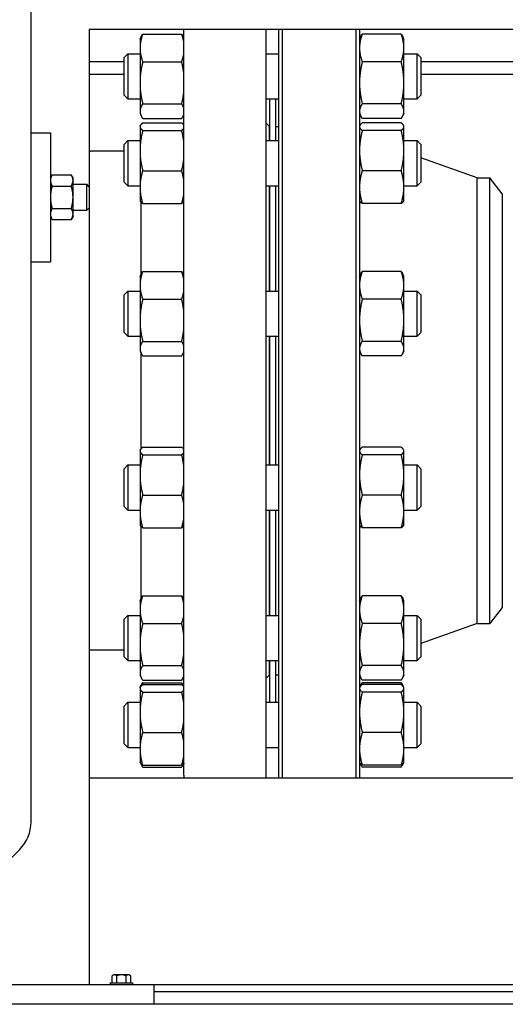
# Model space of a CAD drawing. Header units: inches. Extents: x 18 to 846, y -67 to 561.
# Tile 563 of 656: x 700.49 to 709.89, y 256.92 to 275.98. Entities that reach past the tile are written whole.
import ezdxf

# ---------------------------------------------------------------- set-up
doc = ezdxf.new("R2010")
doc.units = ezdxf.units.IN
doc.header["$LTSCALE"] = 24
doc.header["$MEASUREMENT"] = 0
doc.layers.add('Visible (ANSI)', color=7, linetype='Continuous', lineweight=30)

msp = doc.modelspace()

# ---------------------------------------------------------------- linework, layer by layer
at = {"layer": 'Visible (ANSI)'}
for p, q in [((700.7058, 260.44819), (700.7058, 294.54286)), ((701.8308, 275.79286), (701.8308, 272.74568)), ((760.8308, 275.79286), (701.8308, 275.79286)), ((702.8158, 275.60288), (702.83716, 275.64867)), ((702.86767, 275.70131), (703.62294, 275.70131)), ((703.6618, 275.63076), (703.65345, 275.64867)), ((703.6618, 261.35536), (703.6618, 275.79286)), ((705.2528, 275.79286), (705.2528, 261.29286)), ((705.5058, 261.29286), (705.5058, 275.79286)), ((705.5683, 275.79286), (705.5683, 261.29286)), ((707.0033, 261.29286), (707.0033, 275.79286)), ((707.0658, 275.79286), (707.0658, 261.29286)), ((707.0658, 275.60288), (707.08716, 275.64867)), ((707.87294, 275.70131), (707.11767, 275.70131)), ((707.9248, 275.60288), (707.90345, 275.64867)), ((702.8158, 275.60288), (702.8158, 275.43407)), ((707.9248, 275.43407), (707.9248, 275.60288)), ((702.5058, 275.24847), (702.57872, 275.32138)), ((702.57872, 275.32138), (702.57872, 274.44638)), ((702.57872, 275.32138), (702.8158, 275.32138)), ((702.8158, 275.43407), (702.8158, 274.75812)), ((705.2528, 275.32138), (705.5058, 275.32138)), ((707.9248, 274.75812), (707.9248, 275.43407)), ((707.9248, 275.32138), (708.18289, 275.32138)), ((708.18289, 274.44638), (708.18289, 275.32138)), ((708.2558, 275.24847), (708.18289, 275.32138)), ((701.8308, 275.16786), (702.5058, 275.16786)), ((702.5058, 274.5193), (702.5058, 275.24847)), ((702.86767, 275.16683), (703.62294, 275.16683)), ((707.87294, 275.16683), (707.11767, 275.16683)), ((708.2558, 275.24847), (708.2558, 274.5193)), ((708.2558, 275.16786), (716.6458, 275.16786)), ((702.5058, 274.91786), (701.8308, 274.91786)), ((716.6458, 274.91786), (708.2558, 274.91786)), ((702.8158, 274.75812), (702.8158, 274.20793)), ((707.9248, 274.20793), (707.9248, 274.75812)), ((702.5058, 274.5193), (702.57872, 274.44638)), ((708.2558, 274.5193), (708.18289, 274.44638)), ((702.57872, 274.44638), (702.8158, 274.44638)), ((702.86767, 274.3494), (703.62294, 274.3494)), ((705.2528, 274.44638), (705.5058, 274.44638)), ((705.3208, 274.44638), (705.3208, 273.63906)), ((705.4408, 274.44638), (705.4408, 273.63906)), ((707.87294, 274.3494), (707.11767, 274.3494)), ((707.9248, 274.44638), (708.18289, 274.44638)), ((702.8158, 274.20793), (702.8158, 274.16488)), ((702.8158, 274.16488), (702.83716, 274.1191)), ((703.6618, 274.137), (703.65345, 274.1191)), ((707.0658, 274.16488), (707.08716, 274.1191)), ((707.9248, 274.16488), (707.90345, 274.1191)), ((707.9248, 274.16488), (707.9248, 274.20793)), ((702.8158, 273.92056), (702.82105, 273.93182)), ((702.86767, 274.06645), (703.62294, 274.06645)), ((702.86767, 273.98208), (703.62294, 273.98208)), ((705.3158, 273.92036), (705.2528, 273.98336)), ((707.0658, 273.92056), (707.07105, 273.93182)), ((707.87294, 274.06645), (707.11767, 274.06645)), ((707.87294, 273.98208), (707.11767, 273.98208)), ((707.9248, 273.92056), (707.91955, 273.93182)), ((700.7058, 273.79286), (701.0808, 273.79286)), ((701.0808, 273.79286), (701.0808, 271.29286)), ((702.8158, 273.92056), (702.8158, 273.90947)), ((702.8158, 273.90947), (702.8158, 273.4466)), ((702.86767, 273.83686), (703.62294, 273.83686)), ((705.3158, 273.92036), (705.3158, 273.63906)), ((705.3208, 273.79536), (705.3158, 273.79536)), ((705.4458, 273.79536), (705.4408, 273.79536)), ((705.4458, 273.63906), (705.4458, 273.91536)), ((705.4458, 273.91536), (705.5058, 273.91536)), ((707.87294, 273.83686), (707.11767, 273.83686)), ((707.9248, 273.90947), (707.9248, 273.92056)), ((707.9248, 273.4466), (707.9248, 273.90947)), ((702.5058, 273.56614), (702.57872, 273.63906)), ((702.5058, 272.83698), (702.5058, 273.56614)), ((702.57872, 273.63906), (702.57872, 272.76406)), ((702.57872, 273.63906), (702.8158, 273.63906)), ((705.2528, 273.63906), (705.5058, 273.63906)), ((707.9248, 273.63906), (708.18289, 273.63906)), ((708.18289, 272.76406), (708.18289, 273.63906)), ((708.2558, 273.56614), (708.18289, 273.63906)), ((708.2558, 273.56614), (708.2558, 272.83698)), ((702.5058, 273.43718), (701.86329, 273.43718)), ((702.8158, 273.4466), (702.8158, 272.73869)), ((707.9248, 272.73869), (707.9248, 273.4466)), ((709.3458, 272.92036), (708.2558, 273.3076)), ((701.0808, 272.91786), (701.1143, 272.97588)), ((701.1143, 272.97588), (701.48531, 272.97588)), ((701.5188, 272.91786), (701.48531, 272.97588)), ((702.86767, 273.05634), (703.62294, 273.05634)), ((707.87294, 273.05634), (707.11767, 273.05634)), ((701.5188, 272.86762), (701.5188, 272.91786)), ((701.5188, 272.54286), (701.5188, 272.86762)), ((701.5188, 272.79286), (701.78503, 272.79286)), ((701.78503, 272.29286), (701.78503, 272.79286)), ((701.8308, 272.74568), (701.78503, 272.79286)), ((702.5058, 272.83698), (702.57872, 272.76406)), ((708.2558, 272.83698), (708.18289, 272.76406)), ((709.3458, 264.29036), (709.3458, 272.92036)), ((709.3458, 272.92036), (709.58601, 272.92036)), ((709.58601, 264.29036), (709.58601, 272.92036)), ((709.8258, 272.60786), (709.58601, 272.92036)), ((701.1143, 272.75937), (701.48531, 272.75937)), ((701.8308, 272.74568), (701.8308, 272.34005)), ((702.57872, 272.76406), (702.8158, 272.76406)), ((702.8158, 272.73869), (702.8158, 272.48256)), ((705.2528, 272.76406), (705.5058, 272.76406)), ((705.3158, 272.76406), (705.3158, 270.72519)), ((705.3208, 272.76406), (705.3208, 270.72519)), ((705.4408, 272.76406), (705.4408, 270.72519)), ((705.4458, 270.72519), (705.4458, 272.76406)), ((707.9248, 272.76406), (708.18289, 272.76406)), ((707.9248, 272.48256), (707.9248, 272.73869)), ((709.8258, 272.60786), (709.8258, 264.60286)), ((701.5188, 272.21811), (701.5188, 272.54286)), ((702.8158, 272.48256), (702.82105, 272.4713)), ((702.8348, 272.45071), (702.8348, 271.04743)), ((702.86767, 272.42103), (703.62294, 272.42103)), ((707.0658, 272.48256), (707.07105, 272.4713)), ((707.87294, 272.42103), (707.11767, 272.42103)), ((707.9248, 272.48256), (707.91955, 272.4713)), ((701.1143, 272.32636), (701.48531, 272.32636)), ((701.5188, 272.29286), (701.78503, 272.29286)), ((701.5188, 272.16786), (701.5188, 272.21811)), ((701.8308, 272.34005), (701.78503, 272.29286)), ((701.8308, 272.34005), (701.8308, 257.29286)), ((701.0808, 272.16786), (701.1143, 272.10985)), ((701.1143, 272.10985), (701.48531, 272.10985)), ((701.5188, 272.16786), (701.48531, 272.10985)), ((700.7058, 271.29286), (701.0808, 271.29286)), ((702.86767, 271.10512), (703.62294, 271.10512)), ((707.87294, 271.10512), (707.11767, 271.10512)), ((702.8158, 271.00669), (702.83716, 271.05247)), ((702.8158, 271.00669), (702.8158, 270.83788)), ((703.6618, 271.03457), (703.65345, 271.05247)), ((707.0658, 271.00669), (707.08716, 271.05247)), ((707.9248, 271.00669), (707.90345, 271.05247)), ((707.9248, 270.83788), (707.9248, 271.00669)), ((702.5058, 270.65227), (702.57872, 270.72519)), ((702.57872, 270.72519), (702.57872, 269.85019)), ((702.57872, 270.72519), (702.8158, 270.72519)), ((702.8158, 270.83788), (702.8158, 270.16192)), ((705.2528, 270.72519), (705.5058, 270.72519)), ((707.9248, 270.16192), (707.9248, 270.83788)), ((707.9248, 270.72519), (708.18289, 270.72519)), ((708.18289, 269.85019), (708.18289, 270.72519)), ((708.2558, 270.65227), (708.18289, 270.72519)), ((702.5058, 269.92311), (702.5058, 270.65227)), ((702.86767, 270.57064), (703.62294, 270.57064)), ((707.87294, 270.57064), (707.11767, 270.57064)), ((708.2558, 270.65227), (708.2558, 269.92311)), ((702.8158, 270.16192), (702.8158, 269.61173)), ((707.9248, 269.61173), (707.9248, 270.16192)), ((702.5058, 269.92311), (702.57872, 269.85019)), ((702.57872, 269.85019), (702.8158, 269.85019)), ((702.86767, 269.75321), (703.62294, 269.75321)), ((705.2528, 269.85019), (705.5058, 269.85019)), ((705.3158, 269.85019), (705.3158, 267.36054)), ((705.3208, 269.85019), (705.3208, 267.36054)), ((705.4408, 269.85019), (705.4408, 267.36054)), ((705.4458, 267.36054), (705.4458, 269.85019)), ((707.87294, 269.75321), (707.11767, 269.75321)), ((707.9248, 269.85019), (708.18289, 269.85019)), ((708.2558, 269.92311), (708.18289, 269.85019)), ((702.8158, 269.61173), (702.8158, 269.56869)), ((702.8158, 269.56869), (702.83716, 269.5229)), ((707.0658, 269.56869), (707.08716, 269.5229)), ((707.9248, 269.56869), (707.90345, 269.5229)), ((707.9248, 269.56869), (707.9248, 269.61173)), ((702.8348, 269.52794), (702.8348, 267.67389)), ((702.86767, 269.47026), (703.62294, 269.47026)), ((703.6618, 269.54081), (703.65345, 269.5229)), ((707.87294, 269.47026), (707.11767, 269.47026)), ((702.8158, 267.64204), (702.82105, 267.6533)), ((702.8158, 267.64204), (702.8158, 267.63096)), ((702.86767, 267.70357), (703.62294, 267.70357)), ((707.0658, 267.64204), (707.07105, 267.6533)), ((707.87294, 267.70357), (707.11767, 267.70357)), ((707.9248, 267.64204), (707.91955, 267.6533)), ((707.9248, 267.63096), (707.9248, 267.64204)), ((702.8158, 267.63096), (702.8158, 267.16808)), ((702.86767, 267.55835), (703.62294, 267.55835)), ((707.87294, 267.55835), (707.11767, 267.55835)), ((707.9248, 267.16808), (707.9248, 267.63096)), ((702.5058, 267.28762), (702.57872, 267.36054)), ((702.5058, 266.55846), (702.5058, 267.28762)), ((702.57872, 267.36054), (702.57872, 266.48554)), ((702.57872, 267.36054), (702.8158, 267.36054)), ((705.2528, 267.36054), (705.5058, 267.36054)), ((707.9248, 267.36054), (708.18289, 267.36054)), ((708.18289, 266.48554), (708.18289, 267.36054)), ((708.2558, 267.28762), (708.18289, 267.36054)), ((708.2558, 267.28762), (708.2558, 266.55846)), ((702.8158, 267.16808), (702.8158, 266.46017)), ((707.9248, 266.46017), (707.9248, 267.16808)), ((702.86767, 266.77782), (703.62294, 266.77782)), ((707.87294, 266.77782), (707.11767, 266.77782)), ((702.5058, 266.55846), (702.57872, 266.48554)), ((708.2558, 266.55846), (708.18289, 266.48554)), ((702.57872, 266.48554), (702.8158, 266.48554)), ((702.8158, 266.46017), (702.8158, 266.20404)), ((705.2528, 266.48554), (705.5058, 266.48554)), ((705.3158, 266.48554), (705.3158, 264.44667)), ((705.3208, 266.48554), (705.3208, 264.44667)), ((705.4408, 266.48554), (705.4408, 264.44667)), ((705.4458, 264.44667), (705.4458, 266.48554)), ((707.9248, 266.48554), (708.18289, 266.48554)), ((707.9248, 266.20404), (707.9248, 266.46017)), ((702.8158, 266.20404), (702.82105, 266.19278)), ((702.8348, 266.17219), (702.8348, 264.76892)), ((702.86767, 266.14252), (703.62294, 266.14252)), ((707.0658, 266.20404), (707.07105, 266.19278)), ((707.87294, 266.14252), (707.11767, 266.14252)), ((707.9248, 266.20404), (707.91955, 266.19278)), ((702.86767, 264.8266), (703.62294, 264.8266)), ((707.87294, 264.8266), (707.11767, 264.8266)), ((702.8158, 264.72817), (702.83716, 264.77396)), ((702.8158, 264.72817), (702.8158, 264.55936)), ((703.6618, 264.75605), (703.65345, 264.77396)), ((707.0658, 264.72817), (707.08716, 264.77396)), ((707.9248, 264.72817), (707.90345, 264.77396)), ((707.9248, 264.55936), (707.9248, 264.72817)), ((709.8258, 264.60286), (709.58601, 264.29036)), ((702.5058, 264.37375), (702.57872, 264.44667)), ((702.57872, 264.44667), (702.57872, 263.57167)), ((702.57872, 264.44667), (702.8158, 264.44667)), ((702.8158, 264.55936), (702.8158, 263.88341)), ((705.2528, 264.44667), (705.5058, 264.44667)), ((707.9248, 263.88341), (707.9248, 264.55936)), ((707.9248, 264.44667), (708.18289, 264.44667)), ((708.18289, 263.57167), (708.18289, 264.44667)), ((708.2558, 264.37375), (708.18289, 264.44667)), ((702.5058, 263.64459), (702.5058, 264.37375)), ((702.86767, 264.29212), (703.62294, 264.29212)), ((707.87294, 264.29212), (707.11767, 264.29212)), ((708.2558, 264.37375), (708.2558, 263.64459)), ((709.3458, 264.29036), (708.2558, 263.90313)), ((709.3458, 264.29036), (709.58601, 264.29036)), ((702.8158, 263.88341), (702.8158, 263.33322)), ((707.9248, 263.33322), (707.9248, 263.88341)), ((702.5058, 263.77355), (701.86329, 263.77355)), ((702.5058, 263.64459), (702.57872, 263.57167)), ((708.2558, 263.64459), (708.18289, 263.57167)), ((702.57872, 263.57167), (702.8158, 263.57167)), ((702.86767, 263.47469), (703.62294, 263.47469)), ((705.2528, 263.57167), (705.5058, 263.57167)), ((705.3158, 263.57167), (705.3158, 263.29036)), ((705.3208, 263.57167), (705.3208, 262.76435)), ((705.4408, 263.57167), (705.4408, 262.76435)), ((705.4458, 263.29536), (705.4458, 263.57167)), ((707.87294, 263.47469), (707.11767, 263.47469)), ((707.9248, 263.57167), (708.18289, 263.57167)), ((702.8158, 263.33322), (702.8158, 263.29017)), ((702.8158, 263.29017), (702.83716, 263.24438)), ((703.6618, 263.26229), (703.65345, 263.24438)), ((705.3158, 263.29036), (705.2528, 263.22736)), ((705.3208, 263.41536), (705.3158, 263.41536)), ((705.4458, 263.41536), (705.4408, 263.41536)), ((705.4458, 263.29536), (705.5058, 263.29536)), ((707.0658, 263.29017), (707.08716, 263.24438)), ((707.9248, 263.29017), (707.90345, 263.24438)), ((707.9248, 263.29017), (707.9248, 263.33322)), ((702.82105, 263.0571), (702.83716, 263.09163)), ((702.86767, 263.19174), (703.62294, 263.19174)), ((702.86767, 263.14428), (703.62294, 263.14428)), ((702.86767, 263.10737), (703.62294, 263.10737)), ((703.6618, 263.07373), (703.65345, 263.09163)), ((707.07105, 263.0571), (707.08716, 263.09163)), ((707.87294, 263.19174), (707.11767, 263.19174)), ((707.87294, 263.14428), (707.11767, 263.14428)), ((707.87294, 263.10737), (707.11767, 263.10737)), ((707.91955, 263.0571), (707.90345, 263.09163)), ((702.8158, 263.04585), (702.82105, 263.0571)), ((702.8158, 263.04585), (702.8158, 263.03476)), ((702.8158, 263.03476), (702.8158, 262.57189)), ((702.86767, 262.96215), (703.62294, 262.96215)), ((707.0658, 263.04585), (707.07105, 263.0571)), ((707.87294, 262.96215), (707.11767, 262.96215)), ((707.9248, 263.04585), (707.91955, 263.0571)), ((707.9248, 263.03476), (707.9248, 263.04585)), ((707.9248, 262.57189), (707.9248, 263.03476)), ((702.5058, 262.69143), (702.57872, 262.76435)), ((702.5058, 261.96226), (702.5058, 262.69143)), ((702.57872, 262.76435), (702.57872, 261.88935)), ((702.57872, 262.76435), (702.8158, 262.76435)), ((705.2528, 262.76435), (705.5058, 262.76435)), ((707.9248, 262.76435), (708.18289, 262.76435)), ((708.18289, 261.88935), (708.18289, 262.76435)), ((708.2558, 262.69143), (708.18289, 262.76435)), ((708.2558, 262.69143), (708.2558, 261.96226)), ((702.8158, 262.57189), (702.8158, 261.86397)), ((707.9248, 261.86397), (707.9248, 262.57189)), ((702.86767, 262.18163), (703.62294, 262.18163)), ((707.87294, 262.18163), (707.11767, 262.18163)), ((702.5058, 261.96226), (702.57872, 261.88935)), ((708.2558, 261.96226), (708.18289, 261.88935)), ((702.57872, 261.88935), (702.8158, 261.88935)), ((702.8158, 261.86397), (702.8158, 261.60785)), ((705.2528, 261.88935), (705.5058, 261.88935)), ((707.9248, 261.88935), (708.18289, 261.88935)), ((707.9248, 261.60785), (707.9248, 261.86397)), ((702.8158, 261.60785), (702.82105, 261.59659)), ((702.82105, 261.59659), (702.83716, 261.56206)), ((702.86767, 261.54632), (703.62294, 261.54632)), ((703.6618, 261.57997), (703.65345, 261.56206)), ((707.0658, 261.60785), (707.07105, 261.59659)), ((707.07105, 261.59659), (707.08716, 261.56206)), ((707.87294, 261.54632), (707.11767, 261.54632)), ((707.91955, 261.59659), (707.90345, 261.56206)), ((707.9248, 261.60785), (707.91955, 261.59659)), ((702.86767, 261.50942), (703.62294, 261.50942)), ((707.87294, 261.50942), (707.11767, 261.50942)), ((760.8308, 261.29286), (701.8308, 261.29286)), ((697.81564, 257.24737), (700.48613, 259.91786)), ((702.27567, 257.33186), (702.27567, 257.46764)), ((702.3207, 257.48686), (702.2998, 257.48686)), ((702.4558, 257.48686), (702.3207, 257.48686)), ((702.36574, 257.33186), (702.36574, 257.46764)), ((702.5909, 257.48686), (702.4558, 257.48686)), ((702.54587, 257.33186), (702.54587, 257.46764)), ((702.6118, 257.48686), (702.5909, 257.48686)), ((702.63594, 257.33186), (702.63594, 257.46764)), ((703.0808, 257.29286), (699.0808, 257.29286)), ((702.2398, 257.33186), (702.6718, 257.33186)), ((702.2398, 257.33186), (702.2398, 257.29286)), ((702.6718, 257.33186), (702.6718, 257.29286)), ((759.5808, 257.29286), (703.0808, 257.29286)), ((703.0808, 257.29286), (703.0808, 256.91786)), ((703.0808, 257.16786), (723.0808, 257.16786)), ((792.1433, 256.91786), (697.7058, 256.91786))]:
    msp.add_line(p, q, dxfattribs=at)
for centre, radius, start, end in [((703.1618, 273.9677), 0.5, 357.456316, 0), ((707.4408, 273.9951), 0.375, 180, 189.684596), ((701.86329, 276.74518), 3.308, 269.437367, 270), ((701.86329, 260.46555), 3.308, 90, 90.562633), ((703.1618, 263.24303), 0.5, 0, 2.123617), ((707.4408, 263.21563), 0.375, 170.315504, 180), ((703.9118, 261.35536), 0.25, 180, 194.477512), ((699.9558, 260.44819), 0.75, 315, 0), ((702.4558, 257.26625), 0.2702, 125.26439, 131.810315), ((702.4558, 257.26625), 0.22062, 90, 114.094843), ((702.4558, 257.26625), 0.22062, 65.905157, 90), ((702.4558, 257.26625), 0.2702, 48.189685, 54.73561)]:
    msp.add_arc(centre, radius, start, end, dxfattribs=at)
for centre, start_param, end_param in [((702.3207, 257.26625), 0, 0.42053434), ((702.3207, 257.26625), 5.86265097, 6.28318531), ((702.5909, 257.26625), 0, 0.42053434), ((702.5909, 257.26625), 5.86265097, 6.28318531)]:
    msp.add_ellipse(centre, major_axis=(0, 0.22062), ratio=0.5, start_param=start_param, end_param=end_param, dxfattribs=at)
for points, weights in [([(702.86767, 275.70131), (702.8158, 275.5581), (702.8158, 275.43407)], [1, 1.0379548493, 1]), ([(702.83716, 275.64867), (702.84893, 275.67391), (702.86767, 275.70131)], [1.01733426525, 1.01339325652, 1]), ([(703.62294, 275.70131), (703.64168, 275.67391), (703.65345, 275.64867)], [1, 1.01339325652, 1.01733426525]), ([(703.6618, 275.56422), (703.64908, 275.62914), (703.62294, 275.70131)], [1.01897523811, 1.01877372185, 1]), ([(707.11767, 275.70131), (707.0658, 275.5581), (707.0658, 275.43407)], [1, 1.0379548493, 1]), ([(707.08716, 275.64867), (707.09893, 275.67391), (707.11767, 275.70131)], [1.01733426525, 1.01339325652, 1]), ([(707.9248, 275.43407), (707.9248, 275.5581), (707.87294, 275.70131)], [1, 1.0379548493, 1]), ([(707.87294, 275.70131), (707.89168, 275.67391), (707.90345, 275.64867)], [1, 1.01339325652, 1.01733426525]), ([(702.8158, 275.43407), (702.8158, 275.31005), (702.86767, 275.16683)], [1, 1.0379548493, 1]), ([(703.62294, 275.16683), (703.64908, 275.23901), (703.6618, 275.30393)], [1, 1.01877372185, 1.01897523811]), ([(707.0658, 275.43407), (707.0658, 275.31005), (707.11767, 275.16683)], [1, 1.0379548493, 1]), ([(707.87294, 275.16683), (707.9248, 275.31005), (707.9248, 275.43407)], [1, 1.0379548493, 1]), ([(702.86767, 275.16683), (702.8158, 274.9478), (702.8158, 274.75812)], [1, 1.0379548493, 1]), ([(703.6618, 274.95716), (703.64908, 275.05645), (703.62294, 275.16683)], [1.01897523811, 1.01877372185, 1]), ([(707.11767, 275.16683), (707.0658, 274.9478), (707.0658, 274.75812)], [1, 1.0379548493, 1]), ([(707.9248, 274.75812), (707.9248, 274.9478), (707.87294, 275.16683)], [1, 1.0379548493, 1]), ([(702.8158, 274.75812), (702.8158, 274.56843), (702.86767, 274.3494)], [1, 1.0379548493, 1]), ([(707.0658, 274.75812), (707.0658, 274.56843), (707.11767, 274.3494)], [1, 1.0379548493, 1]), ([(707.87294, 274.3494), (707.9248, 274.56843), (707.9248, 274.75812)], [1, 1.0379548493, 1]), ([(703.62294, 274.3494), (703.64908, 274.45978), (703.6618, 274.55908)], [1, 1.01877372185, 1.01897523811]), ([(702.86767, 274.3494), (702.8158, 274.27359), (702.8158, 274.20793)], [1, 1.0379548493, 1]), ([(703.6618, 274.27682), (703.64908, 274.3112), (703.62294, 274.3494)], [1.01897523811, 1.01877372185, 1]), ([(707.11767, 274.3494), (707.0658, 274.27359), (707.0658, 274.20793)], [1, 1.0379548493, 1]), ([(707.9248, 274.20793), (707.9248, 274.27359), (707.87294, 274.3494)], [1, 1.0379548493, 1]), ([(702.8158, 274.20793), (702.8158, 274.14227), (702.86767, 274.06645)], [1, 1.0379548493, 1]), ([(703.62294, 274.06645), (703.64908, 274.10466), (703.6618, 274.13903)], [1, 1.01877372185, 1.01897523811]), ([(707.0658, 274.20793), (707.0658, 274.14227), (707.11767, 274.06645)], [1, 1.0379548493, 1]), ([(707.87294, 274.06645), (707.9248, 274.14227), (707.9248, 274.20793)], [1, 1.0379548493, 1]), ([(702.86767, 273.98208), (702.8158, 273.94317), (702.8158, 273.90947)], [1, 1.0379548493, 1]), ([(703.6618, 273.94483), (703.64908, 273.96247), (703.62294, 273.98208)], [1.01897523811, 1.01877372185, 1]), ([(707.11767, 273.98208), (707.0658, 273.94317), (707.0658, 273.90947)], [1, 1.0379548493, 1]), ([(707.9248, 273.90947), (707.9248, 273.94317), (707.87294, 273.98208)], [1, 1.0379548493, 1]), ([(702.8158, 273.90947), (702.8158, 273.87578), (702.86767, 273.83686)], [1, 1.0379548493, 1]), ([(702.86767, 273.83686), (702.8158, 273.62772), (702.8158, 273.4466)], [1, 1.0379548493, 1]), ([(703.62294, 273.83686), (703.64908, 273.85647), (703.6618, 273.87411)], [1, 1.01877372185, 1.01897523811]), ([(703.6618, 273.63665), (703.64908, 273.73147), (703.62294, 273.83686)], [1.01897523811, 1.01877372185, 1]), ([(707.0658, 273.90947), (707.0658, 273.87578), (707.11767, 273.83686)], [1, 1.0379548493, 1]), ([(707.11767, 273.83686), (707.0658, 273.62772), (707.0658, 273.4466)], [1, 1.0379548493, 1]), ([(707.87294, 273.83686), (707.9248, 273.87578), (707.9248, 273.90947)], [1, 1.0379548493, 1]), ([(707.9248, 273.4466), (707.9248, 273.62772), (707.87294, 273.83686)], [1, 1.0379548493, 1]), ([(702.8158, 273.4466), (702.8158, 273.26548), (702.86767, 273.05634)], [1, 1.0379548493, 1]), ([(707.0658, 273.4466), (707.0658, 273.26548), (707.11767, 273.05634)], [1, 1.0379548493, 1]), ([(707.87294, 273.05634), (707.9248, 273.26548), (707.9248, 273.4466)], [1, 1.0379548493, 1]), ([(703.62294, 273.05634), (703.64908, 273.16173), (703.6618, 273.25655)], [1, 1.01877372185, 1.01897523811]), ([(701.1143, 272.97588), (701.0808, 272.91786), (701.0808, 272.86762)], [1, 1.0379548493, 1]), ([(701.5188, 272.86762), (701.5188, 272.91786), (701.48531, 272.97588)], [1, 1.0379548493, 1]), ([(702.86767, 273.05634), (702.8158, 272.88611), (702.8158, 272.73869)], [1, 1.0379548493, 1]), ([(703.6618, 272.89338), (703.64908, 272.97055), (703.62294, 273.05634)], [1.01897523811, 1.01877372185, 1]), ([(707.11767, 273.05634), (707.0658, 272.88611), (707.0658, 272.73869)], [1, 1.0379548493, 1]), ([(707.9248, 272.73869), (707.9248, 272.88611), (707.87294, 273.05634)], [1, 1.0379548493, 1]), ([(701.0808, 272.86762), (701.0808, 272.81738), (701.1143, 272.75937)], [1, 1.0379548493, 1]), ([(701.48531, 272.75937), (701.5188, 272.81738), (701.5188, 272.86762)], [1, 1.0379548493, 1]), ([(701.1143, 272.75937), (701.0808, 272.64335), (701.0808, 272.54286)], [1, 1.0379548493, 1]), ([(701.5188, 272.54286), (701.5188, 272.64335), (701.48531, 272.75937)], [1, 1.0379548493, 1]), ([(702.8158, 272.73869), (702.8158, 272.59126), (702.86767, 272.42103)], [1, 1.0379548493, 1]), ([(707.0658, 272.73869), (707.0658, 272.59126), (707.11767, 272.42103)], [1, 1.0379548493, 1]), ([(707.87294, 272.42103), (707.9248, 272.59126), (707.9248, 272.73869)], [1, 1.0379548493, 1]), ([(701.0808, 272.54286), (701.0808, 272.44238), (701.1143, 272.32636)], [1, 1.0379548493, 1]), ([(701.48531, 272.32636), (701.5188, 272.44238), (701.5188, 272.54286)], [1, 1.0379548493, 1]), ([(702.86767, 272.42103), (702.83202, 272.44778), (702.82105, 272.4713)], [1, 1.02578038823, 1.01653872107]), ([(703.62294, 272.42103), (703.64908, 272.50682), (703.6618, 272.58399)], [1, 1.01877372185, 1.01897523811]), ([(703.6618, 272.45828), (703.64908, 272.44064), (703.62294, 272.42103)], [1.01897523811, 1.01877372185, 1]), ([(707.11767, 272.42103), (707.08202, 272.44778), (707.07105, 272.4713)], [1, 1.02578038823, 1.01653872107]), ([(707.91955, 272.4713), (707.90859, 272.44778), (707.87294, 272.42103)], [1.01653872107, 1.02578038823, 1]), ([(701.1143, 272.32636), (701.0808, 272.26835), (701.0808, 272.21811)], [1, 1.0379548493, 1]), ([(701.0808, 272.21811), (701.0808, 272.16786), (701.1143, 272.10985)], [1, 1.0379548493, 1]), ([(701.5188, 272.21811), (701.5188, 272.26835), (701.48531, 272.32636)], [1, 1.0379548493, 1]), ([(701.48531, 272.10985), (701.5188, 272.16786), (701.5188, 272.21811)], [1, 1.0379548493, 1]), ([(702.86767, 271.10512), (702.8158, 270.96191), (702.8158, 270.83788)], [1, 1.0379548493, 1]), ([(702.83716, 271.05247), (702.84893, 271.07772), (702.86767, 271.10512)], [1.01733426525, 1.01339325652, 1]), ([(703.62294, 271.10512), (703.64168, 271.07772), (703.65345, 271.05247)], [1, 1.01339325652, 1.01733426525]), ([(703.6618, 270.96802), (703.64908, 271.03295), (703.62294, 271.10512)], [1.01897523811, 1.01877372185, 1]), ([(707.11767, 271.10512), (707.0658, 270.96191), (707.0658, 270.83788)], [1, 1.0379548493, 1]), ([(707.08716, 271.05247), (707.09893, 271.07772), (707.11767, 271.10512)], [1.01733426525, 1.01339325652, 1]), ([(707.9248, 270.83788), (707.9248, 270.96191), (707.87294, 271.10512)], [1, 1.0379548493, 1]), ([(707.87294, 271.10512), (707.89168, 271.07772), (707.90345, 271.05247)], [1, 1.01339325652, 1.01733426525]), ([(702.8158, 270.83788), (702.8158, 270.71385), (702.86767, 270.57064)], [1, 1.0379548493, 1]), ([(703.62294, 270.57064), (703.64908, 270.64281), (703.6618, 270.70774)], [1, 1.01877372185, 1.01897523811]), ([(707.0658, 270.83788), (707.0658, 270.71385), (707.11767, 270.57064)], [1, 1.0379548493, 1]), ([(707.87294, 270.57064), (707.9248, 270.71385), (707.9248, 270.83788)], [1, 1.0379548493, 1]), ([(702.86767, 270.57064), (702.8158, 270.35161), (702.8158, 270.16192)], [1, 1.0379548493, 1]), ([(703.6618, 270.36096), (703.64908, 270.46026), (703.62294, 270.57064)], [1.01897523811, 1.01877372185, 1]), ([(707.11767, 270.57064), (707.0658, 270.35161), (707.0658, 270.16192)], [1, 1.0379548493, 1]), ([(707.9248, 270.16192), (707.9248, 270.35161), (707.87294, 270.57064)], [1, 1.0379548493, 1]), ([(702.8158, 270.16192), (702.8158, 269.97224), (702.86767, 269.75321)], [1, 1.0379548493, 1]), ([(707.0658, 270.16192), (707.0658, 269.97224), (707.11767, 269.75321)], [1, 1.0379548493, 1]), ([(707.87294, 269.75321), (707.9248, 269.97224), (707.9248, 270.16192)], [1, 1.0379548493, 1]), ([(703.62294, 269.75321), (703.64908, 269.86359), (703.6618, 269.96289)], [1, 1.01877372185, 1.01897523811]), ([(702.86767, 269.75321), (702.8158, 269.67739), (702.8158, 269.61173)], [1, 1.0379548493, 1]), ([(703.6618, 269.68063), (703.64908, 269.715), (703.62294, 269.75321)], [1.01897523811, 1.01877372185, 1]), ([(707.11767, 269.75321), (707.0658, 269.67739), (707.0658, 269.61173)], [1, 1.0379548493, 1]), ([(707.9248, 269.61173), (707.9248, 269.67739), (707.87294, 269.75321)], [1, 1.0379548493, 1]), ([(702.8158, 269.61173), (702.8158, 269.54607), (702.86767, 269.47026)], [1, 1.0379548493, 1]), ([(707.0658, 269.61173), (707.0658, 269.54607), (707.11767, 269.47026)], [1, 1.0379548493, 1]), ([(707.87294, 269.47026), (707.9248, 269.54607), (707.9248, 269.61173)], [1, 1.0379548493, 1]), ([(703.62294, 269.47026), (703.64908, 269.50847), (703.6618, 269.54284)], [1, 1.01877372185, 1.01897523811]), ([(702.86767, 267.70357), (702.8158, 267.66465), (702.8158, 267.63096)], [1, 1.0379548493, 1]), ([(703.6618, 267.66632), (703.64908, 267.68396), (703.62294, 267.70357)], [1.01897523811, 1.01877372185, 1]), ([(707.11767, 267.70357), (707.0658, 267.66465), (707.0658, 267.63096)], [1, 1.0379548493, 1]), ([(707.9248, 267.63096), (707.9248, 267.66465), (707.87294, 267.70357)], [1, 1.0379548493, 1]), ([(702.8158, 267.63096), (702.8158, 267.59726), (702.86767, 267.55835)], [1, 1.0379548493, 1]), ([(702.86767, 267.55835), (702.8158, 267.34921), (702.8158, 267.16808)], [1, 1.0379548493, 1]), ([(703.62294, 267.55835), (703.64908, 267.57796), (703.6618, 267.5956)], [1, 1.01877372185, 1.01897523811]), ([(703.6618, 267.35814), (703.64908, 267.45295), (703.62294, 267.55835)], [1.01897523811, 1.01877372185, 1]), ([(707.0658, 267.63096), (707.0658, 267.59726), (707.11767, 267.55835)], [1, 1.0379548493, 1]), ([(707.11767, 267.55835), (707.0658, 267.34921), (707.0658, 267.16808)], [1, 1.0379548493, 1]), ([(707.87294, 267.55835), (707.9248, 267.59726), (707.9248, 267.63096)], [1, 1.0379548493, 1]), ([(707.9248, 267.16808), (707.9248, 267.34921), (707.87294, 267.55835)], [1, 1.0379548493, 1]), ([(702.8158, 267.16808), (702.8158, 266.98696), (702.86767, 266.77782)], [1, 1.0379548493, 1]), ([(707.0658, 267.16808), (707.0658, 266.98696), (707.11767, 266.77782)], [1, 1.0379548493, 1]), ([(707.87294, 266.77782), (707.9248, 266.98696), (707.9248, 267.16808)], [1, 1.0379548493, 1]), ([(703.62294, 266.77782), (703.64908, 266.88322), (703.6618, 266.97803)], [1, 1.01877372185, 1.01897523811]), ([(702.86767, 266.77782), (702.8158, 266.60759), (702.8158, 266.46017)], [1, 1.0379548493, 1]), ([(703.6618, 266.61486), (703.64908, 266.69203), (703.62294, 266.77782)], [1.01897523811, 1.01877372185, 1]), ([(707.11767, 266.77782), (707.0658, 266.60759), (707.0658, 266.46017)], [1, 1.0379548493, 1]), ([(707.9248, 266.46017), (707.9248, 266.60759), (707.87294, 266.77782)], [1, 1.0379548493, 1]), ([(702.8158, 266.46017), (702.8158, 266.31275), (702.86767, 266.14252)], [1, 1.0379548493, 1]), ([(703.62294, 266.14252), (703.64908, 266.2283), (703.6618, 266.30548)], [1, 1.01877372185, 1.01897523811]), ([(707.0658, 266.46017), (707.0658, 266.31275), (707.11767, 266.14252)], [1, 1.0379548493, 1]), ([(707.87294, 266.14252), (707.9248, 266.31275), (707.9248, 266.46017)], [1, 1.0379548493, 1]), ([(702.86767, 266.14252), (702.83202, 266.16926), (702.82105, 266.19278)], [1, 1.02578038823, 1.01653872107]), ([(703.6618, 266.17977), (703.64908, 266.16212), (703.62294, 266.14252)], [1.01897523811, 1.01877372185, 1]), ([(707.11767, 266.14252), (707.08202, 266.16926), (707.07105, 266.19278)], [1, 1.02578038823, 1.01653872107]), ([(707.91955, 266.19278), (707.90859, 266.16926), (707.87294, 266.14252)], [1.01653872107, 1.02578038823, 1]), ([(702.86767, 264.8266), (702.8158, 264.68339), (702.8158, 264.55936)], [1, 1.0379548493, 1]), ([(702.83716, 264.77396), (702.84893, 264.7992), (702.86767, 264.8266)], [1.01733426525, 1.01339325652, 1]), ([(703.62294, 264.8266), (703.64168, 264.7992), (703.65345, 264.77396)], [1, 1.01339325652, 1.01733426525]), ([(703.6618, 264.6895), (703.64908, 264.75443), (703.62294, 264.8266)], [1.01897523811, 1.01877372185, 1]), ([(707.11767, 264.8266), (707.0658, 264.68339), (707.0658, 264.55936)], [1, 1.0379548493, 1]), ([(707.08716, 264.77396), (707.09893, 264.7992), (707.11767, 264.8266)], [1.01733426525, 1.01339325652, 1]), ([(707.9248, 264.55936), (707.9248, 264.68339), (707.87294, 264.8266)], [1, 1.0379548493, 1]), ([(707.87294, 264.8266), (707.89168, 264.7992), (707.90345, 264.77396)], [1, 1.01339325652, 1.01733426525]), ([(702.8158, 264.55936), (702.8158, 264.43534), (702.86767, 264.29212)], [1, 1.0379548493, 1]), ([(703.62294, 264.29212), (703.64908, 264.36429), (703.6618, 264.42922)], [1, 1.01877372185, 1.01897523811]), ([(707.0658, 264.55936), (707.0658, 264.43534), (707.11767, 264.29212)], [1, 1.0379548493, 1]), ([(707.87294, 264.29212), (707.9248, 264.43534), (707.9248, 264.55936)], [1, 1.0379548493, 1]), ([(702.86767, 264.29212), (702.8158, 264.07309), (702.8158, 263.88341)], [1, 1.0379548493, 1]), ([(703.6618, 264.08245), (703.64908, 264.18174), (703.62294, 264.29212)], [1.01897523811, 1.01877372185, 1]), ([(707.11767, 264.29212), (707.0658, 264.07309), (707.0658, 263.88341)], [1, 1.0379548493, 1]), ([(707.9248, 263.88341), (707.9248, 264.07309), (707.87294, 264.29212)], [1, 1.0379548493, 1]), ([(702.8158, 263.88341), (702.8158, 263.69372), (702.86767, 263.47469)], [1, 1.0379548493, 1]), ([(707.0658, 263.88341), (707.0658, 263.69372), (707.11767, 263.47469)], [1, 1.0379548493, 1]), ([(707.87294, 263.47469), (707.9248, 263.69372), (707.9248, 263.88341)], [1, 1.0379548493, 1]), ([(703.62294, 263.47469), (703.64908, 263.58507), (703.6618, 263.68437)], [1, 1.01877372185, 1.01897523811]), ([(702.86767, 263.47469), (702.8158, 263.39887), (702.8158, 263.33322)], [1, 1.0379548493, 1]), ([(703.6618, 263.40211), (703.64908, 263.43648), (703.62294, 263.47469)], [1.01897523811, 1.01877372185, 1]), ([(707.11767, 263.47469), (707.0658, 263.39887), (707.0658, 263.33322)], [1, 1.0379548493, 1]), ([(707.9248, 263.33322), (707.9248, 263.39887), (707.87294, 263.47469)], [1, 1.0379548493, 1]), ([(702.8158, 263.33322), (702.8158, 263.26756), (702.86767, 263.19174)], [1, 1.0379548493, 1]), ([(703.62294, 263.19174), (703.64908, 263.22995), (703.6618, 263.26432)], [1, 1.01877372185, 1.01897523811]), ([(707.0658, 263.33322), (707.0658, 263.26756), (707.11767, 263.19174)], [1, 1.0379548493, 1]), ([(707.87294, 263.19174), (707.9248, 263.26756), (707.9248, 263.33322)], [1, 1.0379548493, 1]), ([(702.86767, 263.10737), (702.8158, 263.06846), (702.8158, 263.03476)], [1, 1.0379548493, 1]), ([(702.83716, 263.09163), (702.84893, 263.11688), (702.86767, 263.14428)], [1.01733426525, 1.01339325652, 1]), ([(702.86767, 263.14428), (702.85829, 263.11837), (702.85069, 263.0936)], [1, 1.00665836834, 1.01098059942]), ([(703.63992, 263.0936), (703.63232, 263.11837), (703.62294, 263.14428)], [1.01098059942, 1.00665836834, 1]), ([(703.62294, 263.14428), (703.64168, 263.11688), (703.65345, 263.09163)], [1, 1.01339325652, 1.01733426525]), ([(703.6618, 263.07012), (703.64908, 263.08776), (703.62294, 263.10737)], [1.01897523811, 1.01877372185, 1]), ([(707.11767, 263.10737), (707.0658, 263.06846), (707.0658, 263.03476)], [1, 1.0379548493, 1]), ([(707.08716, 263.09163), (707.09893, 263.11688), (707.11767, 263.14428)], [1.01733426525, 1.01339325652, 1]), ([(707.11767, 263.14428), (707.10829, 263.11837), (707.10069, 263.0936)], [1, 1.00665836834, 1.01098059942]), ([(707.88992, 263.0936), (707.88232, 263.11837), (707.87294, 263.14428)], [1.01098059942, 1.00665836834, 1]), ([(707.87294, 263.14428), (707.89168, 263.11688), (707.90345, 263.09163)], [1, 1.01339325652, 1.01733426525]), ([(707.9248, 263.03476), (707.9248, 263.06846), (707.87294, 263.10737)], [1, 1.0379548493, 1]), ([(702.8158, 263.03476), (702.8158, 263.00106), (702.86767, 262.96215)], [1, 1.0379548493, 1]), ([(702.86767, 262.96215), (702.8158, 262.75301), (702.8158, 262.57189)], [1, 1.0379548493, 1]), ([(703.62294, 262.96215), (703.64908, 262.98176), (703.6618, 262.9994)], [1, 1.01877372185, 1.01897523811]), ([(703.6618, 262.76194), (703.64908, 262.85676), (703.62294, 262.96215)], [1.01897523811, 1.01877372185, 1]), ([(707.0658, 263.03476), (707.0658, 263.00106), (707.11767, 262.96215)], [1, 1.0379548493, 1]), ([(707.11767, 262.96215), (707.0658, 262.75301), (707.0658, 262.57189)], [1, 1.0379548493, 1]), ([(707.87294, 262.96215), (707.9248, 263.00106), (707.9248, 263.03476)], [1, 1.0379548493, 1]), ([(707.9248, 262.57189), (707.9248, 262.75301), (707.87294, 262.96215)], [1, 1.0379548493, 1]), ([(702.8158, 262.57189), (702.8158, 262.39077), (702.86767, 262.18163)], [1, 1.0379548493, 1]), ([(707.0658, 262.57189), (707.0658, 262.39077), (707.11767, 262.18163)], [1, 1.0379548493, 1]), ([(707.87294, 262.18163), (707.9248, 262.39077), (707.9248, 262.57189)], [1, 1.0379548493, 1]), ([(703.62294, 262.18163), (703.64908, 262.28702), (703.6618, 262.38184)], [1, 1.01877372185, 1.01897523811]), ([(702.86767, 262.18163), (702.8158, 262.0114), (702.8158, 261.86397)], [1, 1.0379548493, 1]), ([(703.6618, 262.01867), (703.64908, 262.09584), (703.62294, 262.18163)], [1.01897523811, 1.01877372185, 1]), ([(707.11767, 262.18163), (707.0658, 262.0114), (707.0658, 261.86397)], [1, 1.0379548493, 1]), ([(707.9248, 261.86397), (707.9248, 262.0114), (707.87294, 262.18163)], [1, 1.0379548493, 1]), ([(702.8158, 261.86397), (702.8158, 261.71655), (702.86767, 261.54632)], [1, 1.0379548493, 1]), ([(707.0658, 261.86397), (707.0658, 261.71655), (707.11767, 261.54632)], [1, 1.0379548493, 1]), ([(707.87294, 261.54632), (707.9248, 261.71655), (707.9248, 261.86397)], [1, 1.0379548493, 1]), ([(702.86767, 261.54632), (702.83202, 261.57307), (702.82105, 261.59659)], [1, 1.02578038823, 1.01653872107]), ([(702.82763, 261.58523), (702.84032, 261.54939), (702.86767, 261.50942)], [1.01895290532, 1.01965956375, 1]), ([(703.62294, 261.54632), (703.64908, 261.63211), (703.6618, 261.70928)], [1, 1.01877372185, 1.01897523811]), ([(703.6618, 261.58357), (703.64908, 261.56593), (703.62294, 261.54632)], [1.01897523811, 1.01877372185, 1]), ([(703.62294, 261.50942), (703.64908, 261.54762), (703.6618, 261.582)], [1, 1.01877372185, 1.01897523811]), ([(707.11767, 261.54632), (707.08202, 261.57307), (707.07105, 261.59659)], [1, 1.02578038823, 1.01653872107]), ([(707.07763, 261.58523), (707.09032, 261.54939), (707.11767, 261.50942)], [1.01895290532, 1.01965956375, 1]), ([(707.91955, 261.59659), (707.90859, 261.57307), (707.87294, 261.54632)], [1.01653872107, 1.02578038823, 1]), ([(707.87294, 261.50942), (707.90029, 261.54939), (707.91298, 261.58523)], [1, 1.01965956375, 1.01895290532])]:
    msp.add_rational_spline(points, weights, degree=2, dxfattribs=at)

doc.saveas('drawing.dxf')
